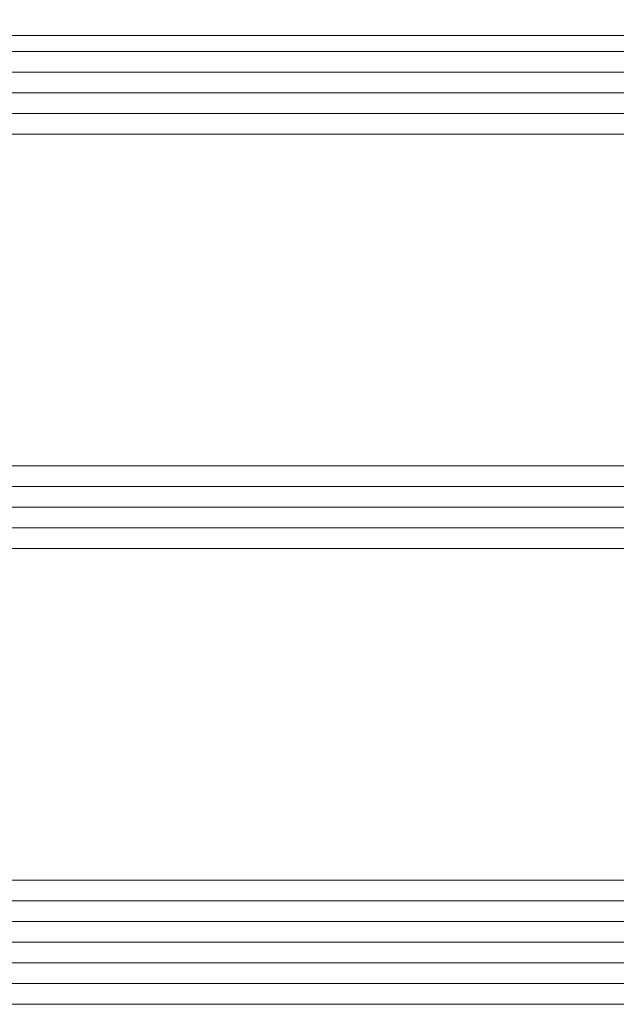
# Model space of a CAD drawing. Extents: x 1911006 to 2186114, y 709265 to 747216.
# Tile 518 of 656: x 1931335 to 1931364, y 735153 to 735200. Entities that reach past the tile are written whole.
import ezdxf

# ---------------------------------------------------------------- set-up
doc = ezdxf.new("R2010")
doc.units = 0
doc.header["$LTSCALE"] = 500
doc.header["$MEASUREMENT"] = 0
doc.layers.add('_MB_kreskowanie_szklo_0.09', color=157, linetype='CONTINUOUS', lineweight=9)
doc.layers.add('_MB_szklo_0.15', color=142, linetype='CONTINUOUS', lineweight=15)

msp = doc.modelspace()

# ---------------------------------------------------------------- linework, layer by layer
at = {"layer": '_MB_kreskowanie_szklo_0.09', "color": 7}
for points in [[(1931380.454, 735197.727), (1930642.454, 735197.727)], [(1931380.454, 735196.727), (1930642.454, 735196.727)], [(1931380.454, 735195.727), (1930642.454, 735195.727)], [(1931380.454, 735177.727), (1930642.454, 735177.727)], [(1931380.454, 735176.727), (1930642.454, 735176.727)], [(1931380.454, 735175.727), (1930642.454, 735175.727)], [(1931380.454, 735157.727), (1930642.454, 735157.727)], [(1931380.454, 735156.727), (1930642.454, 735156.727)], [(1931380.454, 735155.727), (1930642.454, 735155.727)], [(1931380.454, 735154.727), (1930642.454, 735154.727)], [(1931380.454, 735153.727), (1930642.454, 735153.727)]]:
    msp.add_lwpolyline(points, dxfattribs=at)
at = {"layer": '_MB_szklo_0.15', "color": 7}
for points in [[(1930642.454, 735199.487), (1931380.454, 735199.487), (1931380.454, 735203.487), (1930642.454, 735203.487)], [(1930642.454, 735198.727), (1931380.454, 735198.727), (1931380.454, 735199.487), (1930642.454, 735199.487)], [(1930642.454, 735194.727), (1931380.454, 735194.727), (1931380.454, 735198.727), (1930642.454, 735198.727)], [(1930642.454, 735174.727), (1931380.454, 735174.727), (1931380.454, 735178.727), (1930642.454, 735178.727)], [(1930642.454, 735152.727), (1931380.454, 735152.727), (1931380.454, 735158.727), (1930642.454, 735158.727)]]:
    msp.add_lwpolyline(points, dxfattribs=at)

doc.saveas('drawing.dxf')
